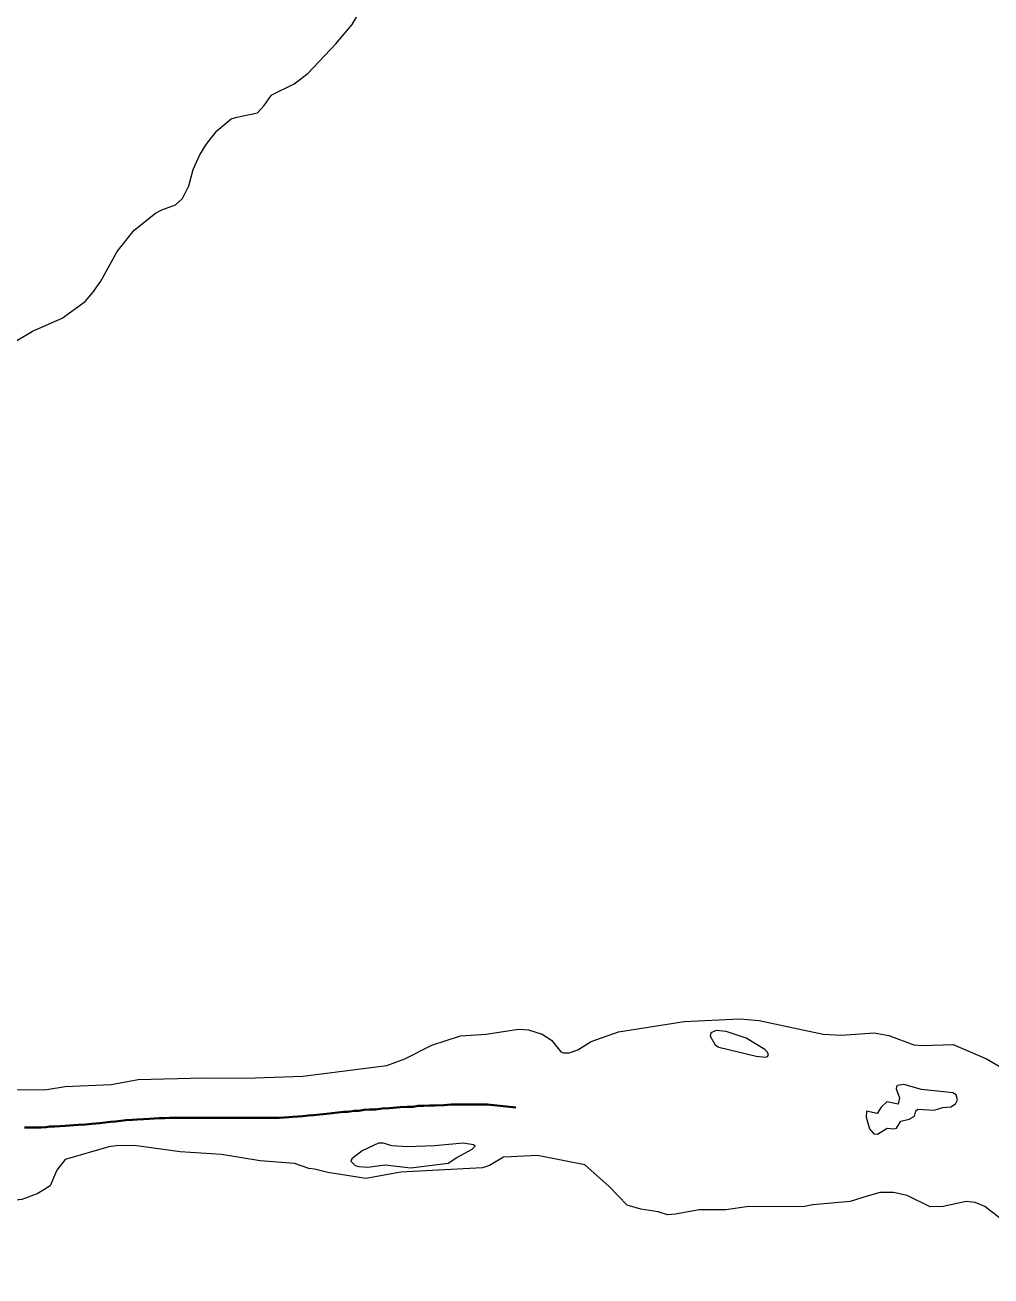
# Model space of a CAD drawing. Extents: x 553962 to 842807, y 8883888 to 9032388.
# Drawn here: x 602738 to 604258, y 8900847 to 8902814 of the extents above; entities that cross this region are included whole.
import ezdxf

# ---------------------------------------------------------------- set-up
doc = ezdxf.new("R2010")
doc.units = 0
doc.header["$LTSCALE"] = 150
doc.linetypes.add('LONG_DASH_SHORT_DASH', pattern=[9.9, 6, -1.2, 1.5, -1.2])
doc.layers.add('6', color=7, linetype='Continuous', lineweight=13)

msp = doc.modelspace()

# ---------------------------------------------------------------- linework, layer by layer
at = {"layer": '6'}
for points in [[(603125.3, 8902703.2), (603125.5, 8902703.4), (603161.9, 8902721.7), (603183.4, 8902737.9), (603227.5, 8902784.5), (603253, 8902814.8), (603266.1, 8902837.2), (603279.3, 8902865.2), (603284.7, 8902880.8), (603287.6, 8902895.8), (603289.1, 8902941.6), (603279.8, 8902961.4), (603279.8, 8902962.1)], [(603125.3, 8902703.2), (603125.5, 8902703.4), (603161.9, 8902721.7), (603183.4, 8902737.9), (603227.5, 8902784.5), (603253, 8902814.8), (603266.1, 8902837.2), (603279.3, 8902865.2), (603284.7, 8902880.8), (603287.6, 8902895.8), (603289.1, 8902941.6), (603279.8, 8902961.4), (603279.8, 8902962.1)], [(602715, 8902311.4), (602750.2, 8902332.5), (602796.9, 8902353.2), (602833.1, 8902379.3), (602845.3, 8902393.6), (602857.7, 8902411.3), (602883.4, 8902457.7), (602910.2, 8902491.3), (602943.5, 8902518.1), (602953.5, 8902523.6), (602974.9, 8902531.3), (602985.9, 8902541), (602995.8, 8902560.9), (603003.1, 8902586.9), (603013.4, 8902609.7), (603023.1, 8902626.2), (603040.1, 8902647.5), (603062.7, 8902666.2), (603071.5, 8902669.3), (603104.3, 8902675.8), (603114.6, 8902687.5), (603125.3, 8902703.2)], [(602715, 8902311.4), (602750.2, 8902332.5), (602796.9, 8902353.2), (602833.1, 8902379.3), (602845.3, 8902393.6), (602857.7, 8902411.3), (602883.4, 8902457.7), (602910.2, 8902491.3), (602943.5, 8902518.1), (602953.5, 8902523.6), (602974.9, 8902531.3), (602985.9, 8902541), (602995.8, 8902560.9), (603003.1, 8902586.9), (603013.4, 8902609.7), (603023.1, 8902626.2), (603040.1, 8902647.5), (603062.7, 8902666.2), (603071.5, 8902669.3), (603104.3, 8902675.8), (603114.6, 8902687.5), (603125.3, 8902703.2)], [(603607.9, 8901202.5), (603628.6, 8901215.9), (603671.7, 8901230.7), (603774.9, 8901247.2), (603862.9, 8901251.2), (603892.8, 8901248.7), (603993.8, 8901227), (604022.6, 8901225.8), (604073.7, 8901229.1), (604097.1, 8901225.2), (604136.5, 8901210.6), (604149.3, 8901209.6), (604198.3, 8901211), (604250.4, 8901188.4), (604270.6, 8901176.9)], [(602669.5, 8901139.1), (602772.7, 8901140.1), (602801.5, 8901144.7), (602873.8, 8901148.3), (602916.4, 8901155.8), (603019.2, 8901158.7), (603085.2, 8901158.1), (603175.3, 8901161.3), (603307.7, 8901178.2), (603336, 8901188.6), (603378.2, 8901209.8), (603423.1, 8901224.6), (603463.5, 8901227), (603514.6, 8901235.2), (603530.5, 8901233.8), (603551.8, 8901227.2), (603566.3, 8901217.8), (603580.9, 8901199.6), (603585.3, 8901197.7), (603594.3, 8901197.7), (603607.9, 8901202.5)], [(603193.7, 8901015.1), (603184.8, 8901016.2), (603162.4, 8901023.8), (603108.1, 8901028), (603047.5, 8901037.8), (602982.6, 8901042.3), (602909.9, 8901052.1), (602881.9, 8901051.8), (602870, 8901049.9), (602801.6, 8901030.2), (602788.3, 8901013.3), (602778, 8900988.8), (602767.8, 8900982.5)], [(603706.7, 8900952), (603685.4, 8900958.5), (603657.1, 8900987.5), (603618.8, 8901021.8), (603544.5, 8901036.2), (603502.7, 8901034.6), (603491.1, 8901033.8), (603469, 8901020.5), (603457.9, 8901017.3), (603329.4, 8901010), (603274.5, 8901000.3), (603214.9, 8901009.5), (603193.7, 8901015.1)], [(602767.8, 8900982.5), (602757.7, 8900976.2), (602733.5, 8900967.3), (602710.8, 8900964.5), (602649.2, 8900968.7), (602635.6, 8900968.3), (602592.3, 8900952), (602560.1, 8900943.3), (602540.3, 8900940.6)], [(604062.8, 8900972.3), (604036, 8900964.1), (603977.5, 8900958.7), (603961.5, 8900955.6)], [(604366, 8900847), (604269.1, 8900939.9), (604248, 8900956), (604232.7, 8900962.7), (604218.8, 8900964.1), (604182.6, 8900956.3), (604161.8, 8900955.6), (604125.6, 8900973.4), (604104.3, 8900978.3), (604083.2, 8900978.5), (604062.8, 8900972.3)], [(603735.6, 8900947.2), (603734.2, 8900947.6), (603706.7, 8900952)], [(603961.5, 8900955.6), (603876.6, 8900956.4), (603840.6, 8900950.9), (603798.6, 8900951.2), (603761.7, 8900944.2), (603749, 8900943.3), (603735.6, 8900947.2)]]:
    msp.add_lwpolyline(points, dxfattribs=at)
for points in [[(603829.6, 8901206.7), (603888.3, 8901192.4), (603903.2, 8901191.1), (603906.4, 8901192.1), (603907.6, 8901194.3), (603906, 8901198.8), (603901.8, 8901202.9), (603872.6, 8901220.9), (603841, 8901231.4), (603825.6, 8901232.8), (603816.8, 8901229.3), (603815.9, 8901224.1), (603823.9, 8901210.2)], [(604197.8, 8901135), (604148.6, 8901140.3), (604120.4, 8901148.2), (604110.8, 8901146.7), (604108.8, 8901144.8), (604108.3, 8901141), (604113.8, 8901127.2), (604111.8, 8901117.1), (604093.8, 8901120.7), (604085, 8901112.4), (604078.8, 8901102.3), (604062.1, 8901106.1), (604061.5, 8901096.8), (604066.5, 8901078.5), (604073.3, 8901070.7), (604079.2, 8901070), (604094.3, 8901079.6), (604104.8, 8901078.4), (604108.9, 8901079.6), (604115.8, 8901090.4), (604129.2, 8901093.6), (604137.3, 8901098.4), (604139.7, 8901106.9), (604142.6, 8901109.5), (604168.3, 8901107.9), (604181.9, 8901111.7), (604194.4, 8901113.1), (604201.9, 8901117.7), (604205, 8901123.9), (604203.1, 8901131.6)], [(603339.5, 8901050.3), (603315.2, 8901051.5), (603302.2, 8901055.8), (603294.1, 8901055.6), (603268.5, 8901043.8), (603252.5, 8901031.2), (603250.7, 8901027.7), (603257.7, 8901020.9), (603263.2, 8901019), (603277.7, 8901018.2), (603305, 8901021.5), (603345.1, 8901017), (603403.9, 8901024.2), (603417.6, 8901033.5), (603441.9, 8901046.6), (603446.5, 8901051), (603443.9, 8901053.1), (603427.3, 8901056), (603382.5, 8901051.4)]]:
    msp.add_lwpolyline(points, close=True, dxfattribs=at)
at = {"layer": '6', "linetype": 'LONG_DASH_SHORT_DASH', "lineweight": 35}
for points in [[(603510.2, 8901111.9), (603465.6, 8901116.4), (603456.5, 8901116.4), (603446.8, 8901116.4), (603436.1, 8901116.4), (603421.9, 8901116.4), (603408.6, 8901116.4), (603396.9, 8901115.4), (603383.7, 8901114.9), (603374.5, 8901114.9), (603365.9, 8901114.4), (603356.7, 8901114.4), (603348.1, 8901112.8), (603339.4, 8901112.8), (603328.2, 8901112.3), (603311.4, 8901110.8), (603300.2, 8901110.3), (603290.1, 8901108.8), (603280.4, 8901108.8), (603271.8, 8901108.2), (603263.6, 8901106.7), (603256, 8901106.7), (603246.3, 8901105.2), (603239.2, 8901105.2), (603230.5, 8901104.2), (603212.7, 8901102.1), (603202, 8901101.1), (603191.9, 8901100.1), (603183.7, 8901099.1), (603175.1, 8901098.5)], [(603175.1, 8901098.5), (603167.4, 8901098), (603159.8, 8901097), (603153.2, 8901096.5), (603146.1, 8901096), (603137.9, 8901095.5), (603129.3, 8901095.5), (603118.1, 8901095.5), (603107.9, 8901095.5), (603099.2, 8901095.5), (603091.6, 8901095.5), (603083, 8901095.5), (603078.4, 8901095.5), (603071.2, 8901095.5), (603064.1, 8901095.5), (603060.1, 8901095.5), (603053.4, 8901095.5), (603048.9, 8901095.5), (603041.2, 8901095.5), (603037.2, 8901095.5), (603026, 8901095.5), (603016.3, 8901095.5), (603006.1, 8901095.5), (602995.9, 8901095.5), (602986.8, 8901095.5), (602977.6, 8901095.5), (602965.9, 8901095.5), (602958.3, 8901094.9), (602949.6, 8901094.9), (602941.5, 8901094.4), (602933.8, 8901093.9), (602924.7, 8901093.4), (602915, 8901092.9), (602907.4, 8901092.4), (602897.2, 8901091.9), (602889.1, 8901090.9), (602880.9, 8901089.8), (602872.8, 8901089.3), (602864.6, 8901088.3), (602856, 8901087.3), (602843.3, 8901086.3), (602833.6, 8901085.2), (602821.9, 8901084.7), (602801.5, 8901083.2), (602793.4, 8901082.7), (602785.3, 8901082.2), (602777.6, 8901082.2), (602771.5, 8901081.2), (602763.9, 8901080.6), (602754.7, 8901080.6), (602747.1, 8901080.6), (602737.4, 8901080.6)]]:
    msp.add_lwpolyline(points, dxfattribs=at)

doc.saveas('drawing.dxf')
